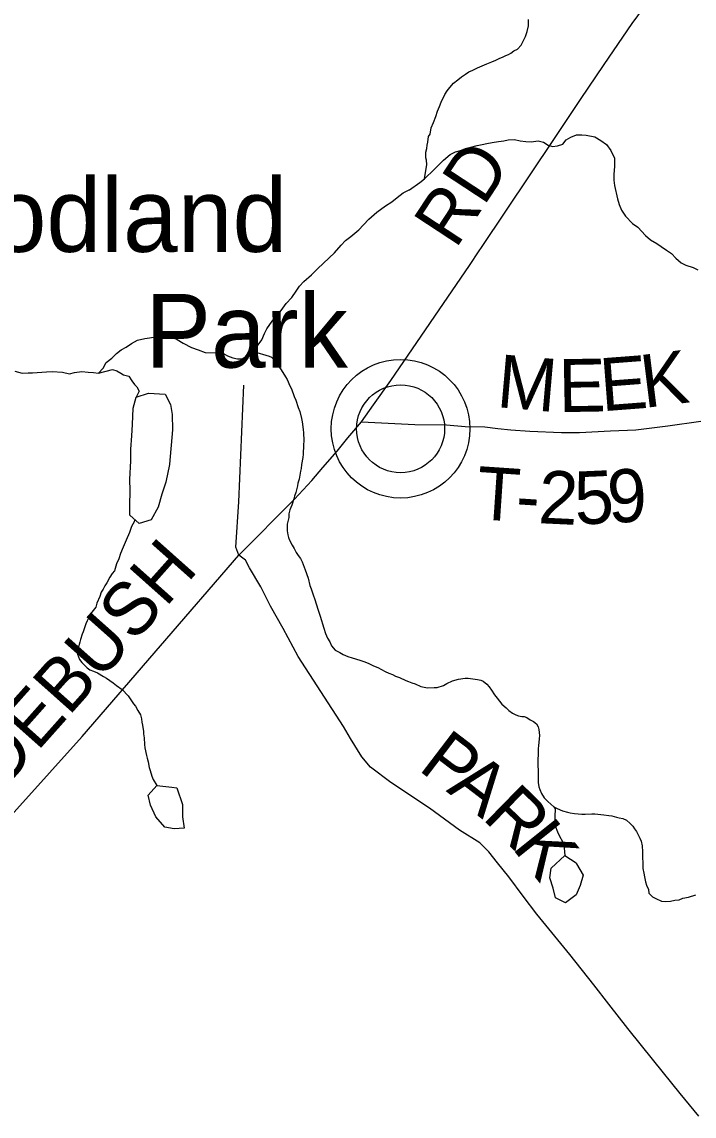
# Model space of a CAD drawing. Extents: x 1310247 to 1664935, y 235267 to 584339.
# Drawn here: x 1521833 to 1525641, y 436013 to 442212 of the extents above; entities that cross this region are included whole.
import ezdxf

# ---------------------------------------------------------------- set-up
doc = ezdxf.new("R2010")
doc.units = 0
for name, color, linetype in [('GM_X_Minor_Lake', 7, 'Continuous'), ('GM_X_Minor_River', 7, 'Continuous'), ('GM_X_Township_Road', 7, 'Continuous'), ('GM_X_Township_Road_Text', 7, 'Continuous'), ('GM_X_Unincorporated', 7, 'Continuous'), ('GM_X_Unincorporated_Location', 7, 'Continuous'), ('GM_X_Unincorporated_Text', 7, 'Continuous')]:
    doc.layers.add(name, color=color, linetype=linetype)

msp = doc.modelspace()

# ---------------------------------------------------------------- linework, layer by layer
at = {"layer": 'GM_X_Minor_Lake'}
for points in [[(1522669.8, 439706.7), (1522669.5, 439703.8), (1522649.5, 439604), (1522626.1, 439536.4), (1522604.6, 439462.6), (1522565.1, 439391.3), (1522498.6, 439370.6), (1522445.5, 439417.8), (1522444.6, 439472), (1522446.3, 439556.1), (1522445.6, 439620.3), (1522449.7, 439724.4), (1522451, 439790.5), (1522456.6, 439866.6), (1522459.9, 439930.7), (1522463.7, 440022.8), (1522481, 440086.6), (1522551.6, 440109.2)], [(1522551.6, 440109.2), (1522645.6, 440103.2), (1522674.4, 440044.5), (1522685.3, 439988.1), (1522687.5, 439899.9), (1522669.8, 439706.7)], [(1522682.8, 437876.1), (1522710.5, 437873), (1522742.6, 437778.2), (1522743.2, 437708), (1522751.9, 437643.7), (1522695.8, 437640.8), (1522643.9, 437649.9), (1522593.1, 437709.1), (1522562.3, 437773.9), (1522549.5, 437830.3), (1522598.6, 437885.4)], [(1522598.6, 437885.4), (1522682.8, 437876.1)], [(1524975.4, 437442.4), (1525013.3, 437378.2), (1524996, 437318.4), (1524973, 437266.8), (1524912, 437221.9), (1524856.5, 437249.1), (1524843.6, 437303.5), (1524824.7, 437362), (1524831.9, 437418), (1524909.4, 437488.5)], [(1524909.4, 437488.5), (1524972.6, 437447.1), (1524975.4, 437442.4)]]:
    msp.add_lwpolyline(points, dxfattribs=at)
at = {"layer": 'GM_X_Minor_River'}
for points in [[(1524114.4, 441322.6), (1524127, 441404.1), (1524125.4, 441428.2), (1524121.7, 441442.3), (1524122.2, 441474.3), (1524126.5, 441494.3), (1524128.9, 441514.3), (1524133.1, 441530.3), (1524137.7, 441562.3), (1524145.9, 441576.2), (1524152.5, 441612.1), (1524165, 441642), (1524177.6, 441675.9), (1524188.1, 441705.8), (1524198.6, 441731.7), (1524209, 441757.5), (1524229.8, 441801.3), (1524242.1, 441821.1), (1524258.4, 441840.9), (1524278.9, 441864.6), (1524303.2, 441884.2), (1524323.5, 441899.9), (1524345.8, 441915.6), (1524366, 441929.3), (1524388.2, 441938.9), (1524414.5, 441952.5), (1524440.6, 441962.1), (1524466.9, 441973.6), (1524495.1, 441985.2), (1524517.3, 441994.8), (1524537.4, 442004.5), (1524559.6, 442014.1), (1524575.8, 442021.9), (1524589.9, 442027.7), (1524604, 442035.4), (1524620.2, 442047.2), (1524640.4, 442056.9), (1524660.8, 442080.6), (1524685.7, 442128.3), (1524696.2, 442158.2), (1524702.7, 442190.1), (1524703.3, 442226.2)], [(1524029.1, 441260.5), (1524088, 441301.2), (1524114.4, 441322.6), (1524169.6, 441375.4), (1524196.2, 441402.8), (1524222.7, 441428.2), (1524259.4, 441461.4), (1524289.7, 441476.7), (1524317.8, 441484), (1524346.1, 441495.4), (1524376.2, 441502.7), (1524412.3, 441511.9), (1524440.4, 441517.2), (1524466.5, 441522.6), (1524496.6, 441528), (1524532.7, 441535.1), (1524562.7, 441538.4), (1524588.8, 441543.8), (1524624.8, 441545), (1524656.6, 441538.3), (1524688.4, 441533.5), (1524718.4, 441532.8), (1524758.4, 441537.9), (1524788.2, 441531.2), (1524813.8, 441512.6), (1524839.6, 441506), (1524867.6, 441509.4), (1524897.8, 441518.7), (1524916.3, 441544.3), (1524942.7, 441559.7), (1524974.9, 441573), (1525004.8, 441572.3), (1525030.8, 441569.7), (1525078.5, 441560.6), (1525113.9, 441539.7), (1525145.4, 441517), (1525170.5, 441482.4), (1525189.5, 441439.9), (1525190.4, 441391.8), (1525187.5, 441349.9), (1525186.7, 441315.9), (1525190, 441285.8), (1525208.2, 441209.3), (1525217.5, 441177), (1525230.7, 441144.7), (1525251.9, 441112.2), (1525292.9, 441069.2), (1525322.4, 441048.5), (1525365.2, 441001.5), (1525394.6, 440976.8), (1525430.1, 440956), (1525455.7, 440939.4), (1525485.2, 440918.7), (1525512.7, 440900), (1525538, 440873.4), (1525567.4, 440846.7), (1525595.1, 440834.1), (1525636.7, 440821.1), (1525662.3, 440806.5)], [(1523172.3, 440381.6), (1523192.9, 440411.1), (1523207.7, 440446.8), (1523220.3, 440472.6), (1523251.2, 440515.9), (1523275.9, 440545.3), (1523302.5, 440576.7), (1523331.4, 440616.1), (1523362.2, 440651.4), (1523386.9, 440686.9), (1523405.5, 440714.5), (1523430.1, 440741.9), (1523474.9, 440778.9), (1523509.7, 440814.1), (1523603.6, 440904), (1523642.5, 440947.2), (1523667.1, 440972.6), (1523697.6, 440996), (1523742.3, 441033), (1523769, 441062.4), (1523799.7, 441093.7), (1523844.5, 441134.7), (1523893.3, 441169.6), (1523929.7, 441192.8), (1523960.2, 441216.1), (1523992.8, 441243.3), (1524027.1, 441260.6), (1524029.1, 441260.5)], [(1521792.9, 440233.3), (1521834.6, 440222.3), (1521868.5, 440223.5), (1521894.5, 440222.9), (1521920.5, 440226.3), (1521972.5, 440229.1), (1522004.5, 440230.4), (1522064.3, 440227), (1522104.1, 440218.1), (1522132.2, 440225.5), (1522172.3, 440230.5), (1522208.1, 440227.7), (1522240, 440225), (1522267.9, 440222.3), (1522294.5, 440249.7), (1522311.2, 440281.4), (1522343.8, 440306.6), (1522370.3, 440334), (1522396.7, 440353.5), (1522425.1, 440368.8), (1522453.5, 440390.2), (1522487.9, 440409.4), (1522530, 440418.4), (1522556.1, 440421.8), (1522616.2, 440430.5), (1522652.1, 440429.6), (1522680, 440427), (1522713.6, 440412.2), (1522747.1, 440391.4), (1522794.5, 440366.3), (1522832.1, 440353.4), (1522871.7, 440338.5), (1522945.6, 440336.8), (1522971.5, 440334.2), (1522999.1, 440319.5), (1523028.8, 440308.8), (1523054.6, 440302.2), (1523080.6, 440303.6), (1523115, 440324.9), (1523145.4, 440344.2), (1523172.3, 440381.6)], [(1523145.4, 440344.2), (1523234.1, 440318.8), (1523248, 440312.5), (1523277.5, 440283.9), (1523281.3, 440269.8), (1523302.8, 440241.4), (1523326.2, 440200.9), (1523336, 440186.7), (1523351.4, 440150.3), (1523361.1, 440132.1), (1523376.4, 440089.8), (1523386.1, 440069.5), (1523399.4, 440027.2), (1523407, 440005), (1523418.3, 439964.7), (1523422, 439946.6), (1523427.3, 439902.4), (1523429, 439884.3), (1523430.3, 439840.2), (1523427.8, 439814.2), (1523427, 439762.1), (1523424.7, 439744.1), (1523418, 439704.1), (1523415.6, 439682.1), (1523411.4, 439666.1), (1523404.6, 439622.1), (1523396.2, 439598.2), (1523394, 439584.2), (1523385.3, 439546.3), (1523377, 439524.4), (1523374.7, 439510.4), (1523362.1, 439474.5), (1523351.6, 439446.6), (1523345.3, 439424.7), (1523344.9, 439404.6), (1523340.5, 439380.6), (1523336.3, 439366.7), (1523335.7, 439328.6), (1523339.3, 439306.5), (1523343, 439290.4), (1523348.8, 439276.2), (1523364.3, 439247.9), (1523376, 439227.6), (1523387.7, 439205.4), (1523399.4, 439189.2), (1523411.1, 439170.9), (1523420.8, 439152.7), (1523432.3, 439122.4), (1523438.1, 439108.3), (1523455.3, 439059.9), (1523464.6, 439019.6), (1523472.3, 438999.4), (1523485.7, 438961.1), (1523491.4, 438945), (1523512.3, 438878.5), (1523523.8, 438844.2), (1523544.7, 438777.7), (1523554.2, 438747.4), (1523563.8, 438721.2), (1523577.4, 438698.9), (1523587, 438676.7), (1523608.7, 438652.2), (1523634.5, 438639.8), (1523654.3, 438627.4), (1523680.1, 438616.9), (1523704, 438608.5), (1523747.9, 438595.7), (1523775.7, 438587.2), (1523799.6, 438576.8), (1523825.4, 438564.3), (1523849.3, 438553.9), (1523871.1, 438543.5), (1523890.9, 438531.1), (1523912.8, 438522.7), (1523932.7, 438514.3), (1523950.6, 438506), (1523972.4, 438497.6), (1524008.2, 438481), (1524024.1, 438474.7), (1524042, 438468.3), (1524061.9, 438462), (1524093.7, 438447.4), (1524131.6, 438438.7), (1524169.7, 438440.1), (1524185.7, 438441.8), (1524221.9, 438453.2), (1524240.1, 438462.9), (1524272.4, 438478.4), (1524306.6, 438487.8), (1524344.7, 438493.2), (1524360.7, 438492.9), (1524414.7, 438486), (1524432.6, 438481.7), (1524446.5, 438477.4), (1524466.3, 438459), (1524480, 438444.7), (1524493.7, 438426.5), (1524511.3, 438400.1), (1524525, 438379.8), (1524538.7, 438363.5), (1524552.5, 438347.3)], [(1522268.8, 440223.2), (1522267.9, 440222.3), (1522345.9, 440241.8), (1522371.8, 440235.4), (1522393.6, 440221), (1522409.5, 440212.7), (1522423.4, 440208.4), (1522439.4, 440204.1), (1522457, 440177.8), (1522470.6, 440157.5), (1522484.4, 440145.2), (1522498, 440118.9), (1522481, 440086.6)], [(1522682.3, 439828.8), (1522682.4, 439829.3)], [(1522471.8, 439388.4), (1522469.7, 439379.6), (1522455.2, 439353.8), (1522442.7, 439319.9), (1522423.9, 439276.1), (1522407.2, 439236.3), (1522392.6, 439200.5), (1522382.1, 439170.6), (1522369.6, 439140.8), (1522359, 439102.8), (1522344.7, 439087.1), (1522332.3, 439065.2), (1522313.8, 439033.5), (1522303.5, 439017.6), (1522293.1, 438997.7), (1522282.9, 438981.9), (1522274.4, 438956), (1522257.8, 438918.1), (1522251.4, 438896.2), (1522228.9, 438868.5), (1522214.5, 438840.7), (1522204.1, 438818.8), (1522195.8, 438800.9), (1522181, 438757.1), (1522174.8, 438743.1), (1522166.3, 438713.2), (1522162, 438697.3), (1522151.4, 438663.4), (1522149.1, 438645.4), (1522148.9, 438629.3), (1522160.4, 438599), (1522172.1, 438582.8), (1522203.6, 438552.2), (1522217.5, 438541.9), (1522239.4, 438533.5), (1522261.2, 438523.1), (1522294.9, 438502.5), (1522312.8, 438494.2), (1522350.4, 438467.5), (1522370.2, 438453.1), (1522401.8, 438430.5), (1522435.2, 438393.8), (1522466.5, 438349.2), (1522476.3, 438335), (1522489.9, 438310.7), (1522505.5, 438286.4), (1522511.2, 438264.2), (1522512.8, 438244.1), (1522516.6, 438228), (1522522, 438191.8), (1522521.7, 438177.8), (1522525.4, 438155.7), (1522528.7, 438117.5), (1522530.4, 438099.5), (1522539.7, 438055.2), (1522543.5, 438041.1), (1522549.1, 438019), (1522554.6, 437986.8), (1522560.3, 437970.6), (1522569.8, 437938.4), (1522577.5, 437920.2), (1522598.6, 437885.4)], [(1524552.5, 438347.3), (1524576.1, 438324.8), (1524591.9, 438310.5), (1524611.7, 438296.1), (1524631.5, 438285.8), (1524647.4, 438279.5), (1524665.4, 438277.1), (1524679.4, 438276.9), (1524693.3, 438270.6), (1524713.2, 438258.3), (1524731, 438248), (1524748.8, 438235.6), (1524758.5, 438217.4), (1524762.3, 438203.3), (1524765.7, 438169.2), (1524763.4, 438149.2), (1524760.8, 438111.1), (1524758.5, 438095.1), (1524756.9, 437998.9), (1524758.4, 437970.8), (1524757.3, 437902.7), (1524760.9, 437878.5), (1524766.6, 437862.4), (1524776.3, 437840.2), (1524791.9, 437815.9), (1524813.5, 437795.4), (1524847.1, 437764.8), (1524861, 437756.5), (1524882.8, 437748.1), (1524896.7, 437741.9), (1524924.7, 437735.4), (1524938.6, 437731.1), (1524964.6, 437726.7), (1525004.5, 437724), (1525024.6, 437723.6), (1525062.6, 437725), (1525078.6, 437724.7), (1525112.6, 437722.1), (1525130.6, 437719.8), (1525158.5, 437715.3), (1525174.5, 437713), (1525202.4, 437706.5), (1525216.4, 437702.3), (1525238.3, 437697.9), (1525258.2, 437689.5), (1525279.9, 437671.1), (1525293.7, 437654.8), (1525303.4, 437640.6), (1525315.2, 437624.4), (1525334.6, 437588), (1525342.3, 437569.8), (1525347.9, 437543.6), (1525349.3, 437509.5), (1525348.7, 437473.4), (1525350.3, 437451.4), (1525350.1, 437435.3), (1525351.7, 437415.2), (1525357.3, 437389.1), (1525361, 437369), (1525366.5, 437340.8), (1525372.2, 437320.7), (1525383.8, 437296.4), (1525385.5, 437276.3), (1525405.1, 437255.9), (1525425, 437245.6), (1525456.8, 437231), (1525478.8, 437228.6), (1525506.8, 437230.1), (1525532.9, 437235.7), (1525557, 437237.3), (1525577.1, 437247), (1525609.3, 437252.4), (1525651.5, 437265.7)], [(1524847.1, 437764.8), (1524854.7, 437754.2), (1524850.9, 437666.1), (1524871.9, 437613.6), (1524902.7, 437552.8), (1524909.4, 437488.5)]]:
    msp.add_lwpolyline(points, dxfattribs=at)
at = {"layer": 'GM_X_Township_Road'}
for points in [[(1524437.3, 440933.3), (1524851.1, 441551.4), (1524997.2, 441772.7), (1525132.8, 441970.2), (1525291.1, 442203.2), (1525391.7, 442343.3), (1525496.9, 442497.6), (1525519.7, 442529.3)], [(1523062.7, 439190.6), (1523377.5, 439507), (1523475.5, 439613.1), (1523538.8, 439688), (1523618.5, 439780.5), (1523679.8, 439855.3), (1523756.9, 439946.3), (1523825.3, 440042.6), (1523923.8, 440180.7), (1524369.8, 440832.4), (1524424.6, 440914.2), (1524437.3, 440933.3)], [(1523062.7, 439190.6), (1523044.5, 439236.1), (1523062.4, 439493.7), (1523090.8, 440153)], [(1523756.9, 439946.3), (1524058.6, 439931.9), (1524238.3, 439928.4), (1524343.9, 439920.3), (1524455.6, 439918.1), (1524529.3, 439908.7), (1524603.1, 439901.2), (1524710.7, 439893.1), (1524890.2, 439885.6), (1524992, 439885.6), (1525167.8, 439894.2), (1525311.7, 439901.4), (1525491.9, 439923.8), (1525680, 439950.1)], [(1520631.8, 436460.9), (1521618.8, 437546.7), (1522175.6, 438163.3), (1523062.7, 439190.6)], [(1525667.6, 436012.6), (1525561.6, 436141.2), (1525413.4, 436325.7), (1525266.1, 436508.3), (1525159.2, 436647.7), (1525073.8, 436755.6), (1524938.3, 436928.4), (1524750.9, 437157.1), (1524673.3, 437258.1), (1524591.9, 437369.1), (1524528.1, 437447.6), (1524478, 437510.4), (1524428, 437560.4), (1524313.1, 437633.1), (1524142.3, 437756.8), (1523922.5, 437902), (1523808.6, 437990.4), (1523758.3, 438048.6), (1523695.5, 438151.7), (1523655.1, 438219.3), (1523398.8, 438616.3), (1523313.1, 438775.5), (1523241.9, 438901), (1523186.4, 439010.8), (1523123, 439118.8), (1523099.5, 439162.8), (1523062.7, 439190.6)]]:
    msp.add_lwpolyline(points, dxfattribs=at)
at = {"layer": 'GM_X_Unincorporated'}
for radius in [392.8, 249]:
    msp.add_circle((1523978.8, 439907), radius, dxfattribs=at)
at = {"layer": 'GM_X_Unincorporated_Location'}
msp.add_line((1523978.8, 439907), (1523978.8, 439907), dxfattribs=at)

# ---------------------------------------------------------------- texts
at = {"layer": 'GM_X_Township_Road_Text'}
for s, rotation, p in [('RD', 56.71203, (1524290.3, 440920.2)), ('K', 7.11953, (1525358.2, 440024.1)), ('M', 354.99329, (1524517.6, 440030.2)), ('E', 1.01171, (1524875.8, 440000.6)), ('E', 4.36711, (1525119, 440005.4)), ('T', 356.11437, (1524401.1, 439395.9)), ('2', 357.3125, (1524754.7, 439372.2)), ('5', 2.51296, (1524969, 439363.5)), ('9', 3.41879, (1525158.8, 439371.8)), ('-', 356.22748, (1524625.6, 439380.7)), ('ROUDEBUSH', 48.31955, (1521134.8, 437192.2)), ('P', 322.6597, (1524071.9, 437977.4)), ('A', 322.51448, (1524232.6, 437854.8)), ('R', 315.67339, (1524434.9, 437700.3)), ('K', 308.62966, (1524604.7, 437535.4))]:
    msp.add_text(s, height=300, rotation=rotation, dxfattribs=at).set_placement(p)
at = {"layer": 'GM_X_Unincorporated_Text'}
for s, p in [('Woodland', (1520825.7, 440909.1)), ('Park', (1522532.9, 440253.5))]:
    msp.add_text(s, height=417, rotation=0.00001, dxfattribs=at).set_placement(p)

doc.saveas('drawing.dxf')
